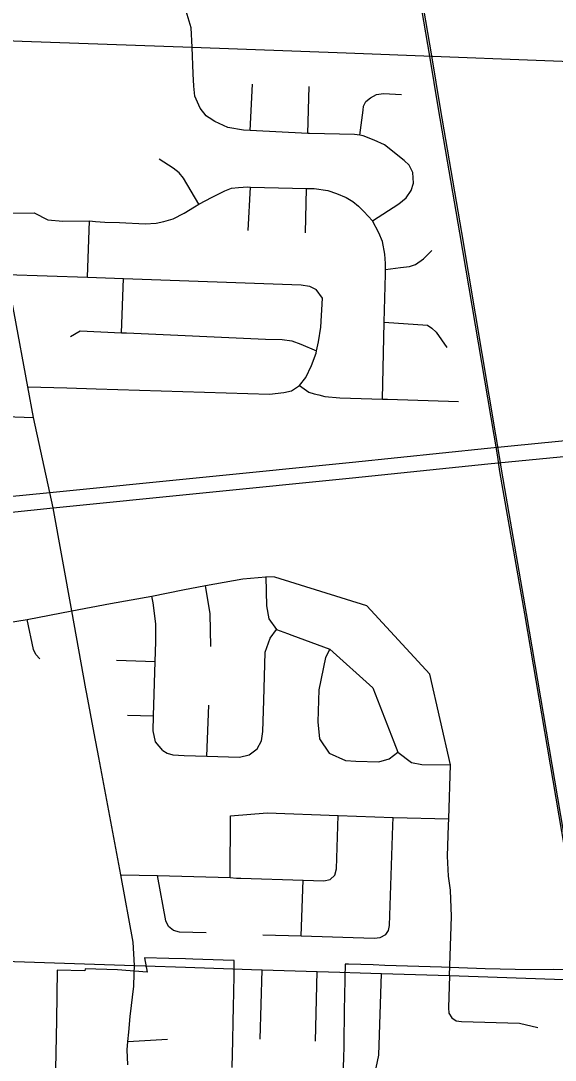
# Model space of a CAD drawing. Extents: x 114843 to 284848, y 317643 to 566895.
# Drawn here: x 187498 to 190327, y 438025 to 443532 of the extents above; entities that cross this region are included whole.
import ezdxf

# ---------------------------------------------------------------- set-up
doc = ezdxf.new("R2010")
doc.units = 0
for name, color, linetype in [('GM_X_City_Street', 7, 'Continuous'), ('GM_X_Corporation', 7, 'Continuous'), ('GM_X_County_Road', 7, 'Continuous'), ('GM_X_Interstate_Route', 7, 'Continuous'), ('GM_X_Rail_Line', 7, 'Continuous'), ('GM_X_Township_Road', 7, 'Continuous')]:
    doc.layers.add(name, color=color, linetype=linetype)

msp = doc.modelspace()

# ---------------------------------------------------------------- linework, layer by layer
at = {"layer": 'GM_X_City_Street'}
for p, q in [((188712.1, 442951), (188724.7, 443196)), ((189017.2, 442934.8), (189025.2, 443184.3)), ((188702, 442421.3), (188714.7, 442651.5)), ((189005.4, 442408.4), (189009.6, 442644)), ((187850.3, 442173.7), (187861, 442471.6)), ((188031.6, 441879.3), (188041.6, 442166.9)), ((187535.5, 441593.4), (187742.6, 441587.2)), ((188004.2, 440144.5), (188209.4, 440138.6)), ((188483.2, 439636.5), (188493.1, 439905.9)), ((188062.3, 439854.3), (188201.2, 439850)), ((188606.6, 438993.9), (188608.2, 439320.7)), ((188982.7, 438684.2), (188993.1, 438978.5)), ((188778.6, 438689.6), (188982.7, 438684.2)), ((188764.5, 438137.2), (188775, 438503.4)), ((189058.2, 438126.8), (189067.7, 438494.9))]:
    msp.add_line(p, q, dxfattribs=at)
for points in [[(188405.9, 443391.5), (188400, 443494.7), (188362.4, 443617.5)], [(188496, 443017.2), (188491.2, 443020.4), (188478.7, 443028.9), (188447.7, 443068.8), (188420.1, 443132.8), (188413.3, 443186), (188410.2, 443251.5), (188405.9, 443391.5)], [(189293.1, 442925.4), (189309.5, 443058.3), (189312.7, 443079.6), (189324.8, 443105.2), (189348.3, 443124.3), (189381.4, 443141), (189417.7, 443146.6), (189513, 443142)], [(189359.7, 442472.6), (189499.3, 442563), (189538, 442593.9), (189563.6, 442633.4), (189577.5, 442672.6), (189573.7, 442727.5), (189553.5, 442766.8), (189526.6, 442791.8), (189424.1, 442874.9), (189367.9, 442899.7), (189310.8, 442922.6), (189293.1, 442925.4), (189264.4, 442930.1), (189025.9, 442934.3), (189017.2, 442934.8), (188712.1, 442951), (188677.1, 442952.8), (188593.1, 442967.5), (188524.7, 442997.9), (188496, 443017.2)], [(188441.3, 442560.1), (188359.8, 442698.1), (188337.1, 442726.8), (188305.3, 442751.1), (188231, 442799.3)], [(187861, 442471.6), (187893.9, 442469.2), (187943.5, 442465.7), (188021.3, 442463.2), (188156.4, 442457.2), (188214.1, 442460.6), (188255.5, 442469), (188305, 442483.6), (188362.2, 442513.5), (188416.7, 442546.4), (188441.3, 442560.1), (188510.2, 442598.5), (188578.3, 442630.6), (188614.1, 442645.1), (188650.4, 442648.8), (188699.3, 442651.9), (188714.7, 442651.5), (189009.6, 442644), (189050.6, 442643), (189124.1, 442633.8), (189169, 442617.5), (189219.5, 442596), (189256.3, 442574.3), (189286.1, 442549.2), (189313.7, 442521.2), (189336.8, 442497.4), (189359.7, 442472.6)], [(187363.7, 442512.9), (187569.1, 442515), (187640.5, 442477.3), (187720.5, 442471.2), (187861, 442471.6)], [(189412.5, 441527.6), (189421.9, 441935.8), (189427.8, 442189.4), (189428.3, 442213.6), (189429, 442247), (189425.9, 442295.9), (189413, 442362.1), (189393.2, 442409.1), (189359.7, 442472.6)], [(189428.3, 442213.6), (189508.7, 442225.7), (189524.4, 442226.7), (189555.8, 442230.7), (189587.6, 442241.6), (189629.1, 442270.4), (189674.5, 442315.6)], [(187425, 442188.8), (187850.3, 442173.7), (188041.6, 442166.9), (188982.2, 442133.5), (189025.7, 442126.1), (189061.8, 442109.3)], [(188972.5, 441599.9), (189006.7, 441641.8), (189037, 441705.7), (189061.4, 441771.6), (189063.9, 441783.9), (189073.8, 441831.6), (189086.2, 441909.7), (189095.2, 442062.5), (189061.8, 442109.3)], [(189421.9, 441935.8), (189650.4, 441918.7), (189674, 441903.7), (189696.2, 441882.8), (189754, 441801.3)], [(187760.8, 441859.3), (187813, 441889), (188031.6, 441879.3), (188057, 441878.2), (188794, 441845.3), (188882, 441842.8), (188931.9, 441836.5), (188979.7, 441818.2), (189063.9, 441783.9)], [(187742.6, 441587.2), (187897.9, 441582.5), (188814.3, 441554.8), (188890.3, 441562.3), (188930.3, 441572.1), (188972.5, 441599.9)], [(188972.5, 441599.9), (189023.6, 441564.9), (189051.4, 441555.5), (189075.4, 441550.2), (189108.1, 441542.4), (189186.6, 441534.9), (189412.5, 441527.6), (189439.1, 441526.8), (189815, 441514.7)], [(185242.5, 441522.2), (185568.8, 441509.3), (185865.1, 441497.6), (186157.4, 441486), (186517.6, 441470.6), (186758, 441462.3), (187066.3, 441450.1), (187366.6, 441438.2), (187566, 441430.3)], [(187412.2, 440341.1), (187532.6, 440360.9), (187767.8, 440406.6), (187973, 440445), (188190.8, 440484.7), (188355.8, 440517.4), (188475.5, 440540.2), (188673.7, 440576.5), (188795.6, 440585.5)], [(189767.6, 438474.7), (189777.3, 438787), (189772.8, 438926.2), (189761.7, 439001.3), (189756.5, 439106.2), (189761.7, 439270.9), (189764, 439304.5), (189772, 439589.5), (189662.8, 440069.9), (189329.7, 440433.1), (188842.4, 440585.3), (188795.6, 440585.5)], [(188795.6, 440585.5), (188797.8, 440433.5), (188811.6, 440364.6), (188851.6, 440306.7), (188910.3, 440286.1), (188933.1, 440278.1), (189134.6, 440203.9), (189361.4, 439998.2), (189471.9, 439712.6), (189493.2, 439656.9), (189565.4, 439603.1), (189620.1, 439592.7), (189772, 439589.5)], [(188503.6, 440217), (188500.2, 440390.3), (188475.5, 440540.2)], [(188249.5, 439665.7), (188210.7, 439711.9), (188198.3, 439771), (188201.2, 439850), (188209.4, 440138.6), (188213.5, 440241.5), (188213, 440337.5), (188198.7, 440448.3), (188190.8, 440484.7)], [(187599, 440152.4), (187577.9, 440174), (187564.8, 440201.1), (187532.6, 440360.9)], [(188749, 439674.2), (188772.6, 439717.5), (188779.2, 439766.4), (188784, 439931.2), (188791.5, 440186.6), (188817.5, 440261.4), (188851.6, 440306.7)], [(189134.6, 440203.9), (189110.1, 440158.8), (189075.1, 439988.1), (189069.8, 439818.9), (189079.9, 439728.7), (189130.4, 439651.8), (189216.6, 439613.4), (189272.2, 439610.2), (189392.4, 439606.9), (189448, 439621.3), (189493.2, 439656.9)], [(188249.5, 439665.7), (188273.2, 439651.9), (188303.2, 439642.5), (188362.2, 439640.5), (188483.2, 439636.5), (188656.2, 439630.7), (188707.1, 439642.8), (188749, 439674.2)], [(188608.2, 439320.7), (188802.8, 439335.6), (189178.4, 439322.1), (189469.2, 439312), (189764, 439304.5)], [(188662, 438989.8), (188993.1, 438978.5), (189101.8, 438975.3), (189136.1, 438982.9), (189160.8, 439006.2), (189169.1, 439039.8), (189178.4, 439322.1)], [(188982.7, 438684.2), (189368.5, 438671.3), (189400.7, 438676), (189429.5, 438691.1), (189443.8, 438713.1), (189449.5, 438738.5), (189467.1, 439268.8), (189469.2, 439312)], [(188028.3, 439008.4), (188222, 439003.5), (188606.6, 438993.9), (188639.9, 438990.5), (188662, 438989.8)], [(188479.4, 438699.7), (188338.8, 438704.6), (188305.7, 438711.8), (188279.5, 438733.1), (188265.7, 438764.1), (188222, 439003.5)]]:
    msp.add_lwpolyline(points, dxfattribs=at)
at = {"layer": 'GM_X_Corporation'}
for points in [[(188616.8, 437986.9), (188619.8, 438130), (188622, 438229.5), (188623.7, 438308.2), (188625.3, 438386.5), (188627.2, 438474.3), (188627.6, 438483.8), (188627.6, 438554.4), (188625, 438554.5), (188568.7, 438556.1), (188409.4, 438560.6), (188369.3, 438561.7), (188282.4, 438564.2), (188152.1, 438567.8), (188166.6, 438492.3), (188009.4, 438503.8), (187838.1, 438509.1), (187837.8, 438498.1), (187691.1, 438502.9), (187686.3, 438237.4), (187678.6, 437805.4)], [(190418.6, 438504.4), (190318.6, 438505.3), (190193.5, 438504.5), (189955.8, 438510.2), (189817, 438515.3), (189724.4, 438518.6), (189605.7, 438522), (189425.7, 438528), (189363.4, 438530), (189298.6, 438532.2), (189233.1, 438534.3), (189215.1, 438534.9), (189213.6, 438463.5), (189213.7, 438455.5), (189212, 438366.9), (189210.6, 438292.4), (189210.4, 438278.7), (189209.1, 438213), (189208.7, 438187.9), (189207.2, 438107.6), (189205.7, 438029.2), (189203.4, 437968.3)]]:
    msp.add_lwpolyline(points, dxfattribs=at)
at = {"layer": 'GM_X_County_Road'}
msp.add_line((187187.4, 443435.6), (187505.2, 443424.1), dxfattribs=at)
for points in [[(187843.2, 439992.7), (187767.8, 440406.6), (187669.9, 440952.4), (187652.2, 441033.6), (187566, 441430.3), (187535.5, 441593.4), (187462.3, 441984.9), (187425, 442188.8), (187363.7, 442512.9), (187309.7, 442801.7), (187187.4, 443435.6)], [(187505.2, 443424.1), (188405.9, 443391.5), (189219.6, 443362.1), (190682.5, 443305.2)], [(187910.4, 439628.8), (187885.8, 439758), (187848.1, 439966), (187843.2, 439992.7)], [(188099.2, 438526.7), (188092.7, 438650.6), (188028.3, 439008.4), (187910.4, 439628.8)], [(187346.6, 438551.8), (187357.2, 438551.5), (188099.2, 438526.7), (188155.7, 438524.9)], [(188155.7, 438524.9), (188370.3, 438518.1), (188619.7, 438509), (188719.5, 438505.4)], [(188719.5, 438505.4), (188775, 438503.4), (189067.7, 438494.9), (189186.1, 438491.6), (189294.1, 438488.5)], [(189294.1, 438488.5), (189407.8, 438485.3), (189767.6, 438474.7), (190322.8, 438454.8), (190505.9, 438448.8), (190606.2, 438445.6)]]:
    msp.add_lwpolyline(points, dxfattribs=at)
at = {"layer": 'GM_X_Interstate_Route'}
for points in [[(181539.9, 440436.2), (181744.8, 440447.5), (182076.2, 440470), (182366.7, 440498.7), (183243.4, 440589.9), (183992.6, 440664.5), (184886.4, 440755.9), (185690.4, 440833.1), (186968.6, 440966.3), (187652.2, 441033.6), (189253.6, 441194.6), (189968.8, 441268.1), (190953.7, 441364.4), (192220.9, 441491.7), (193078.4, 441580.1), (193407.2, 441606.4), (193690.4, 441623.9), (193961.5, 441632.9), (194143.9, 441638.7), (194184.3, 441639), (194391.1, 441636.6), (194908.4, 441630.7), (195273.8, 441628.2)], [(180496.1, 440349.9), (180506.5, 440349.5), (180554.3, 440354), (181383.4, 440346.7), (181540.5, 440352.5), (181745.4, 440363.8), (182076.8, 440386.3), (182277.5, 440406.2), (182367.3, 440415), (183275.1, 440508.3), (183290.9, 440509.9), (183993.2, 440580.8), (184877.4, 440664.8), (185691, 440749.4), (186940.8, 440875.4), (187669.9, 440952.4), (189254.2, 441110.9), (189969.4, 441184.4), (190954.2, 441280.7)]]:
    msp.add_lwpolyline(points, dxfattribs=at)
at = {"layer": 'GM_X_Rail_Line'}
for points in [[(190497.5, 438437.5), (190165.8, 440391.1), (190033.6, 441143.9), (190020.6, 441233.1), (190003.1, 441336.3), (189822, 442408.1), (189709.2, 443065.2), (189663.2, 443344.3), (189466, 444500.3), (189173.6, 446226.9), (188722.9, 448830.9), (188626.5, 449432.6)], [(190507.4, 438439.1), (190175.7, 440392.8), (190043.5, 441145.4), (190030.6, 441234.6), (190013, 441338), (189831.9, 442409.8), (189719.1, 443066.8), (189673.1, 443345.9), (189476, 444502), (189183.6, 446228.5), (188732.9, 448832.5), (188636.4, 449434.2)]]:
    msp.add_lwpolyline(points, dxfattribs=at)
at = {"layer": 'GM_X_Township_Road'}
msp.add_line((188065.4, 438124.3), (188274.8, 438137.5), dxfattribs=at)
for points in [[(188064.9, 438000.8), (188060.8, 438081), (188065.4, 438124.3), (188070.6, 438173.2), (188077.4, 438257.2), (188095.8, 438418.2), (188098.5, 438482.9), (188099.2, 438526.7)], [(189249.4, 437653.8), (189355.5, 437875.3), (189393.1, 438053), (189407.8, 438485.3)], [(189767.6, 438474.7), (189761.5, 438302.5), (189764.4, 438274.1), (189779.3, 438249.8), (189803.2, 438234.4), (189831.5, 438231), (190138.6, 438221.2), (190234.9, 438198.1)]]:
    msp.add_lwpolyline(points, dxfattribs=at)

doc.saveas('drawing.dxf')
